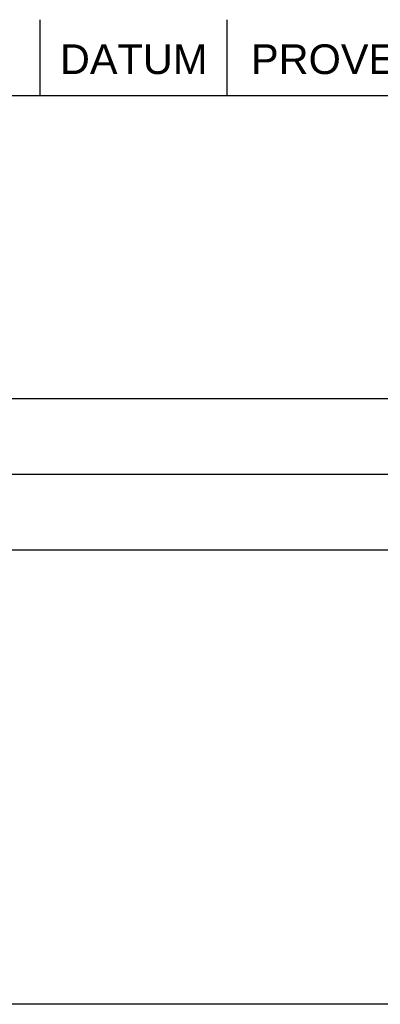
# Paper-space layout 'Layout1' of a CAD drawing. Extents: x -2 to 1033, y -36 to 596.
# Tile 306 of 334: x 947 to 977, y 8 to 91. Entities that reach past the tile are written whole.
import ezdxf
from ezdxf.enums import TextEntityAlignment as Align

# ---------------------------------------------------------------- set-up
doc = ezdxf.new("R2010")
doc.units = 0
doc.layers.get('0').update_dxf_attribs({"linetype": 'CONTINUOUS'})
doc.layers.add('RAZITKO_HP', color=222, linetype='CONTINUOUS')
doc.styles.add('RAZITKO_HP_ARIAL', font='arial.ttf')

# ---------------------------------------------------------------- blocks, each defined once
blk = doc.blocks.new('RAZITKO')
at = {"layer": 'RAZITKO_HP', "lineweight": 25}
for p, q in [((-92.5, 84.5), (-92.5, 90.875)), ((-76.75, 84.5), (-76.75, 90.875)), ((-180, 84.5), (-63, 84.5)), ((-180, 59), (-63, 59)), ((-180, 52.625), (-63, 52.625)), ((-180, 46.25), (-63, 46.25)), ((-63, 8), (-180, 8))]:
    blk.add_line(p, q, dxfattribs=at)
at = {"layer": 'RAZITKO_HP', "lineweight": 25, "style": 'RAZITKO_HP_ARIAL'}
blk.add_text('DATUM', height=2.5, dxfattribs=at).set_placement((-84.625, 86.3), align=Align.CENTER)
blk.add_text('PROVEDL', height=2.5, dxfattribs=at).set_placement((-74.75, 86.3))

psp = doc.layouts.get("Layout1")

# ---------------------------------------------------------------- block references
psp.add_blockref('RAZITKO', (1041, 0))

doc.saveas('drawing.dxf')
